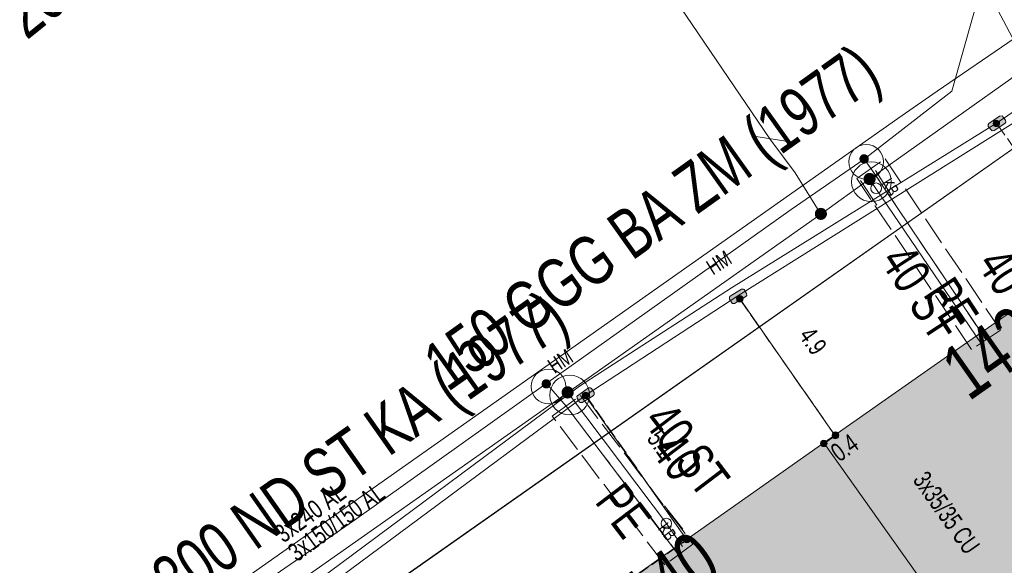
# Model space of a CAD drawing. Header units: metres. Extents: x -740 to 758, y -633 to 854.
# Tile 875 of 1056: x 339 to 367, y 17 to 33. Entities that reach past the tile are written whole.
import ezdxf

# ---------------------------------------------------------------- set-up
doc = ezdxf.new("R2010")
doc.units = ezdxf.units.M
doc.header["$MEASUREMENT"] = 0
for name, pattern in [('416_125', [0.5408, 0.416, -0.1248]), ('416_416', [0.832, 0.416, -0.416]), ('832_208', [1.04, 0.832, -0.208])]:
    doc.linetypes.add(name, pattern=pattern)
for name, color, linetype in [('Gas.LOVION', 7, 'Continuous'), ('Grundkarte.LOVION', 7, 'Continuous'), ('Grundkarte_Text.LOVION', 7, 'Continuous'), ('Strom.LOVION', 7, 'Continuous'), ('StromBemass.LOVION', 7, 'Continuous'), ('Wasser.LOVION', 7, 'Continuous')]:
    doc.layers.add(name, color=color, linetype=linetype)
doc.styles.add('ERSTELLTER_STIL_1', font='arial.ttf')

msp = doc.modelspace()

# ---------------------------------------------------------------- hatches: boundary and pattern name
at = {"layer": 'Gas.LOVION', "linetype": 'Continuous', "lineweight": 13}
for points in [[(363.628, 27.944), (363.641, 27.961), (363.651, 27.981), (363.659, 28.001), (363.665, 28.023), (363.668, 28.045), (363.667, 28.067), (363.665, 28.088), (363.659, 28.11), (363.651, 28.13), (363.64, 28.149), (363.627, 28.167), (363.612, 28.183), (363.595, 28.197), (363.576, 28.209), (363.556, 28.218), (363.535, 28.225), (363.514, 28.229), (363.492, 28.23), (363.47, 28.229), (363.448, 28.225), (363.427, 28.218), (363.407, 28.208), (363.389, 28.197), (363.372, 28.183), (363.357, 28.166), (363.344, 28.149), (363.333, 28.129), (363.325, 28.109), (363.32, 28.087), (363.317, 28.065), (363.317, 28.043), (363.32, 28.022), (363.326, 28), (363.334, 27.98), (363.344, 27.96), (363.357, 27.943), (363.373, 27.927), (363.39, 27.913), (363.408, 27.901), (363.428, 27.892), (363.449, 27.885), (363.471, 27.881), (363.493, 27.879), (363.515, 27.881), (363.537, 27.885), (363.557, 27.892), (363.577, 27.901), (363.596, 27.913), (363.613, 27.927)], [(363.627, 27.941), (363.64, 27.959), (363.65, 27.978), (363.658, 27.999), (363.664, 28.02), (363.666, 28.042), (363.666, 28.064), (363.664, 28.086), (363.658, 28.107), (363.65, 28.128), (363.639, 28.147), (363.626, 28.165), (363.611, 28.181), (363.594, 28.195), (363.575, 28.206), (363.555, 28.216), (363.535, 28.222), (363.513, 28.226), (363.491, 28.228), (363.469, 28.226), (363.447, 28.222), (363.426, 28.215), (363.407, 28.206), (363.388, 28.194), (363.371, 28.18), (363.356, 28.164), (363.343, 28.146), (363.333, 28.127), (363.325, 28.106), (363.319, 28.085), (363.317, 28.063), (363.317, 28.041), (363.32, 28.019), (363.325, 27.998), (363.333, 27.977), (363.344, 27.958), (363.357, 27.94), (363.372, 27.924), (363.389, 27.91), (363.408, 27.899), (363.428, 27.889), (363.448, 27.883), (363.47, 27.879), (363.492, 27.877), (363.514, 27.879), (363.536, 27.883), (363.557, 27.89), (363.576, 27.899), (363.595, 27.911), (363.612, 27.925)], [(362.223, 26.94), (362.236, 26.957), (362.246, 26.977), (362.254, 26.997), (362.26, 27.018), (362.262, 27.04), (362.262, 27.062), (362.259, 27.083), (362.254, 27.105), (362.246, 27.125), (362.235, 27.144), (362.222, 27.162), (362.207, 27.178), (362.19, 27.191), (362.172, 27.203), (362.152, 27.212), (362.131, 27.219), (362.11, 27.223), (362.088, 27.224), (362.066, 27.223), (362.045, 27.219), (362.024, 27.212), (362.004, 27.203), (361.986, 27.191), (361.969, 27.177), (361.954, 27.161), (361.941, 27.143), (361.931, 27.124), (361.923, 27.104), (361.917, 27.082), (361.915, 27.061), (361.915, 27.039), (361.918, 27.017), (361.923, 26.996), (361.931, 26.976), (361.942, 26.957), (361.955, 26.939), (361.97, 26.923), (361.987, 26.909), (362.005, 26.897), (362.025, 26.888), (362.046, 26.881), (362.067, 26.877), (362.089, 26.876), (362.111, 26.878), (362.132, 26.882), (362.153, 26.889), (362.173, 26.898), (362.191, 26.91), (362.208, 26.924)], [(367.012, 23.529), (366.389, 23.098), (366.596, 22.794), (367.219, 23.224)], [(354.932, 21.798), (354.944, 21.816), (354.955, 21.835), (354.963, 21.855), (354.968, 21.877), (354.971, 21.899), (354.971, 21.921), (354.968, 21.942), (354.963, 21.964), (354.955, 21.984), (354.944, 22.003), (354.931, 22.021), (354.916, 22.037), (354.899, 22.051), (354.88, 22.063), (354.86, 22.072), (354.839, 22.079), (354.818, 22.083), (354.796, 22.084), (354.774, 22.083), (354.752, 22.079), (354.731, 22.072), (354.711, 22.062), (354.693, 22.051), (354.676, 22.036), (354.661, 22.02), (354.648, 22.003), (354.637, 21.983), (354.629, 21.963), (354.624, 21.941), (354.621, 21.92), (354.621, 21.898), (354.624, 21.876), (354.63, 21.854), (354.638, 21.834), (354.648, 21.815), (354.661, 21.797), (354.677, 21.781), (354.694, 21.767), (354.712, 21.755), (354.732, 21.746), (354.753, 21.739), (354.775, 21.735), (354.797, 21.734), (354.819, 21.735), (354.84, 21.739), (354.861, 21.746), (354.881, 21.756), (354.9, 21.768), (354.917, 21.782)], [(354.933, 21.799), (354.946, 21.817), (354.956, 21.836), (354.964, 21.856), (354.97, 21.878), (354.972, 21.9), (354.972, 21.922), (354.969, 21.943), (354.964, 21.965), (354.956, 21.985), (354.945, 22.004), (354.932, 22.022), (354.917, 22.038), (354.9, 22.052), (354.881, 22.064), (354.861, 22.073), (354.841, 22.08), (354.819, 22.084), (354.797, 22.085), (354.775, 22.084), (354.754, 22.079), (354.733, 22.072), (354.713, 22.063), (354.694, 22.051), (354.677, 22.037), (354.662, 22.021), (354.65, 22.003), (354.639, 21.984), (354.631, 21.964), (354.626, 21.942), (354.623, 21.92), (354.623, 21.898), (354.626, 21.877), (354.631, 21.855), (354.64, 21.835), (354.65, 21.816), (354.663, 21.798), (354.678, 21.782), (354.695, 21.768), (354.714, 21.756), (354.734, 21.747), (354.755, 21.74), (354.776, 21.736), (354.798, 21.735), (354.82, 21.736), (354.842, 21.741), (354.863, 21.748), (354.882, 21.757), (354.901, 21.769), (354.918, 21.783)], [(358.407, 17.678), (357.797, 17.263), (358.004, 16.959), (358.627, 17.389)]]:
    msp.add_hatch(color=7, dxfattribs=at).paths.add_polyline_path(points)
at = {"layer": 'Grundkarte.LOVION', "linetype": 'Continuous', "lineweight": 18}
for points in [[(362.17, 20.454), (367.79, 12.551), (372.852, 16.09), (373.679, 16.703), (374.761, 17.429), (377.83, 19.592), (372.295, 27.533), (367.869, 24.44), (366.374, 23.407)], [(357.94, 5.677), (367.79, 12.551), (362.17, 20.454), (352.326, 13.522)]]:
    msp.add_hatch(color=9, dxfattribs=at).paths.add_polyline_path(points)
at = {"layer": 'Strom.LOVION', "linetype": 'Continuous', "lineweight": 13}
for points in [[(367.235, 29.861), (366.93, 29.654), (366.904, 29.622), (366.91, 29.563), (366.993, 29.468), (367.025, 29.441), (367.084, 29.447), (367.388, 29.654), (367.415, 29.686), (367.409, 29.745), (367.326, 29.84), (367.323, 29.869)], [(359.604, 24.474), (359.925, 24.668), (359.952, 24.701), (359.946, 24.759), (359.876, 24.87), (359.86, 24.884), (359.801, 24.878), (359.48, 24.684), (359.454, 24.652), (359.46, 24.593), (359.53, 24.482), (359.546, 24.469)], [(355.213, 21.622), (355.534, 21.816), (355.561, 21.848), (355.555, 21.906), (355.485, 22.018), (355.453, 22.044), (355.394, 22.038), (355.076, 21.815), (355.063, 21.799), (355.069, 21.74), (355.139, 21.629), (355.155, 21.616)], [(362.947, 20.974), (362.088, 20.387), (362.225, 20.194), (363.068, 20.793)], [(358.674, 17.97), (357.815, 17.383), (357.952, 17.19), (358.795, 17.79)]]:
    msp.add_hatch(color=7, dxfattribs=at).paths.add_polyline_path(points)
at = {"layer": 'StromBemass.LOVION', "linetype": 'Continuous', "lineweight": 13}
for points in [[(367.216, 29.596), (367.223, 29.605), (367.228, 29.616), (367.233, 29.627), (367.236, 29.638), (367.237, 29.65), (367.237, 29.662), (367.236, 29.674), (367.233, 29.685), (367.228, 29.696), (367.222, 29.706), (367.215, 29.716), (367.207, 29.725), (367.198, 29.732), (367.188, 29.739), (367.177, 29.744), (367.166, 29.747), (367.154, 29.749), (367.142, 29.75), (367.131, 29.749), (367.119, 29.747), (367.108, 29.743), (367.097, 29.738), (367.087, 29.732), (367.078, 29.724), (367.07, 29.716), (367.063, 29.706), (367.057, 29.696), (367.053, 29.685), (367.05, 29.673), (367.048, 29.661), (367.048, 29.649), (367.05, 29.638), (367.053, 29.626), (367.057, 29.615), (367.063, 29.605), (367.07, 29.595), (367.078, 29.586), (367.087, 29.579), (367.098, 29.573), (367.108, 29.568), (367.12, 29.564), (367.131, 29.562), (367.143, 29.561), (367.155, 29.562), (367.167, 29.564), (367.178, 29.568), (367.189, 29.573), (367.199, 29.579), (367.208, 29.587)], [(359.829, 24.543), (359.836, 24.553), (359.842, 24.563), (359.846, 24.574), (359.849, 24.586), (359.85, 24.598), (359.85, 24.61), (359.849, 24.622), (359.846, 24.633), (359.841, 24.644), (359.836, 24.655), (359.828, 24.664), (359.82, 24.673), (359.811, 24.68), (359.801, 24.687), (359.79, 24.692), (359.779, 24.696), (359.767, 24.698), (359.755, 24.698), (359.743, 24.698), (359.732, 24.695), (359.72, 24.692), (359.71, 24.687), (359.699, 24.68), (359.69, 24.672), (359.682, 24.664), (359.675, 24.654), (359.67, 24.644), (359.665, 24.633), (359.662, 24.621), (359.661, 24.609), (359.661, 24.597), (359.662, 24.585), (359.665, 24.574), (359.67, 24.563), (359.676, 24.552), (359.683, 24.543), (359.691, 24.534), (359.7, 24.527), (359.71, 24.52), (359.721, 24.515), (359.732, 24.511), (359.744, 24.509), (359.756, 24.509), (359.768, 24.509), (359.779, 24.512), (359.791, 24.515), (359.802, 24.52), (359.812, 24.527), (359.821, 24.535)], [(355.386, 21.764), (355.393, 21.774), (355.399, 21.784), (355.403, 21.795), (355.406, 21.807), (355.407, 21.818), (355.407, 21.83), (355.406, 21.842), (355.403, 21.853), (355.398, 21.864), (355.393, 21.875), (355.386, 21.884), (355.378, 21.893), (355.369, 21.9), (355.359, 21.906), (355.348, 21.911), (355.337, 21.915), (355.325, 21.917), (355.313, 21.918), (355.301, 21.917), (355.29, 21.915), (355.279, 21.911), (355.268, 21.906), (355.258, 21.9), (355.249, 21.892), (355.241, 21.884), (355.234, 21.874), (355.228, 21.864), (355.224, 21.853), (355.221, 21.841), (355.22, 21.83), (355.22, 21.818), (355.221, 21.806), (355.224, 21.795), (355.229, 21.784), (355.234, 21.773), (355.241, 21.764), (355.249, 21.755), (355.258, 21.748), (355.268, 21.741), (355.279, 21.736), (355.29, 21.733), (355.302, 21.731), (355.314, 21.73), (355.326, 21.731), (355.337, 21.733), (355.348, 21.737), (355.359, 21.742), (355.369, 21.748), (355.378, 21.756)], [(362.58, 20.612), (362.586, 20.622), (362.592, 20.632), (362.596, 20.643), (362.599, 20.655), (362.601, 20.666), (362.601, 20.678), (362.599, 20.69), (362.596, 20.702), (362.592, 20.713), (362.586, 20.723), (362.579, 20.733), (362.571, 20.741), (362.562, 20.749), (362.552, 20.755), (362.541, 20.76), (362.53, 20.764), (362.518, 20.766), (362.506, 20.767), (362.494, 20.766), (362.483, 20.764), (362.471, 20.76), (362.461, 20.755), (362.451, 20.748), (362.442, 20.741), (362.433, 20.732), (362.426, 20.723), (362.421, 20.712), (362.416, 20.701), (362.414, 20.69), (362.412, 20.678), (362.412, 20.666), (362.414, 20.654), (362.417, 20.643), (362.421, 20.632), (362.427, 20.621), (362.434, 20.612), (362.442, 20.603), (362.451, 20.595), (362.461, 20.589), (362.472, 20.584), (362.483, 20.58), (362.495, 20.578), (362.507, 20.578), (362.519, 20.578), (362.53, 20.581), (362.542, 20.584), (362.552, 20.589), (362.562, 20.596), (362.571, 20.603)], [(362.583, 20.617), (362.59, 20.627), (362.596, 20.637), (362.6, 20.648), (362.603, 20.66), (362.604, 20.671), (362.604, 20.683), (362.603, 20.695), (362.6, 20.706), (362.595, 20.717), (362.59, 20.728), (362.583, 20.737), (362.575, 20.746), (362.565, 20.753), (362.555, 20.76), (362.545, 20.765), (362.533, 20.768), (362.522, 20.77), (362.51, 20.771), (362.498, 20.77), (362.487, 20.768), (362.475, 20.764), (362.465, 20.759), (362.455, 20.753), (362.446, 20.745), (362.438, 20.737), (362.431, 20.727), (362.425, 20.717), (362.421, 20.706), (362.418, 20.694), (362.416, 20.683), (362.416, 20.671), (362.418, 20.659), (362.421, 20.648), (362.425, 20.637), (362.431, 20.626), (362.438, 20.617), (362.446, 20.608), (362.455, 20.601), (362.465, 20.594), (362.476, 20.589), (362.487, 20.586), (362.499, 20.584), (362.511, 20.583), (362.522, 20.584), (362.534, 20.586), (362.545, 20.59), (362.556, 20.595), (362.566, 20.601), (362.575, 20.609)], [(362.249, 20.382), (362.255, 20.391), (362.261, 20.402), (362.265, 20.413), (362.268, 20.424), (362.27, 20.436), (362.27, 20.448), (362.268, 20.459), (362.265, 20.471), (362.261, 20.482), (362.255, 20.492), (362.248, 20.502), (362.24, 20.51), (362.231, 20.518), (362.221, 20.524), (362.21, 20.529), (362.199, 20.533), (362.187, 20.535), (362.176, 20.536), (362.164, 20.535), (362.152, 20.533), (362.141, 20.529), (362.13, 20.524), (362.12, 20.517), (362.111, 20.51), (362.103, 20.501), (362.096, 20.492), (362.091, 20.481), (362.086, 20.47), (362.083, 20.459), (362.082, 20.447), (362.082, 20.435), (362.083, 20.424), (362.086, 20.412), (362.091, 20.401), (362.097, 20.391), (362.104, 20.381), (362.112, 20.373), (362.121, 20.365), (362.131, 20.359), (362.141, 20.354), (362.153, 20.35), (362.164, 20.348), (362.176, 20.347), (362.188, 20.348), (362.2, 20.35), (362.211, 20.354), (362.221, 20.359), (362.231, 20.366), (362.241, 20.373)], [(358.303, 17.612), (358.31, 17.621), (358.316, 17.632), (358.32, 17.643), (358.323, 17.654), (358.324, 17.666), (358.324, 17.677), (358.323, 17.689), (358.32, 17.7), (358.315, 17.711), (358.31, 17.722), (358.303, 17.731), (358.295, 17.74), (358.286, 17.747), (358.276, 17.753), (358.265, 17.758), (358.254, 17.762), (358.242, 17.764), (358.231, 17.765), (358.219, 17.764), (358.207, 17.762), (358.196, 17.758), (358.186, 17.753), (358.176, 17.747), (358.167, 17.739), (358.159, 17.731), (358.152, 17.721), (358.146, 17.711), (358.142, 17.7), (358.139, 17.688), (358.138, 17.677), (358.138, 17.665), (358.139, 17.653), (358.142, 17.642), (358.147, 17.631), (358.152, 17.621), (358.159, 17.611), (358.167, 17.603), (358.176, 17.595), (358.186, 17.589), (358.197, 17.584), (358.208, 17.581), (358.22, 17.578), (358.231, 17.578), (358.243, 17.579), (358.255, 17.581), (358.266, 17.584), (358.276, 17.589), (358.286, 17.596), (358.295, 17.603)], [(358.304, 17.61), (358.311, 17.62), (358.316, 17.63), (358.32, 17.641), (358.323, 17.653), (358.325, 17.664), (358.325, 17.676), (358.323, 17.688), (358.32, 17.699), (358.316, 17.71), (358.31, 17.72), (358.303, 17.73), (358.295, 17.738), (358.286, 17.746), (358.276, 17.752), (358.266, 17.757), (358.254, 17.76), (358.243, 17.763), (358.231, 17.763), (358.22, 17.762), (358.208, 17.76), (358.197, 17.757), (358.186, 17.752), (358.176, 17.745), (358.167, 17.738), (358.159, 17.729), (358.152, 17.72), (358.147, 17.709), (358.143, 17.698), (358.14, 17.687), (358.138, 17.675), (358.138, 17.664), (358.14, 17.652), (358.143, 17.641), (358.147, 17.63), (358.153, 17.62), (358.16, 17.61), (358.168, 17.602), (358.177, 17.594), (358.187, 17.588), (358.197, 17.583), (358.209, 17.579), (358.22, 17.577), (358.232, 17.576), (358.244, 17.577), (358.255, 17.579), (358.266, 17.583), (358.277, 17.588), (358.287, 17.594), (358.296, 17.602)]]:
    msp.add_hatch(color=7, dxfattribs=at).paths.add_polyline_path(points)
at = {"layer": 'Wasser.LOVION', "linetype": 'Continuous', "lineweight": 13}
for points in [[(363.435, 28.549), (363.445, 28.563), (363.453, 28.578), (363.459, 28.593), (363.463, 28.609), (363.465, 28.626), (363.465, 28.643), (363.463, 28.659), (363.459, 28.676), (363.452, 28.691), (363.444, 28.706), (363.434, 28.719), (363.423, 28.732), (363.41, 28.742), (363.396, 28.751), (363.38, 28.758), (363.365, 28.763), (363.348, 28.766), (363.331, 28.767), (363.315, 28.766), (363.298, 28.763), (363.282, 28.758), (363.267, 28.751), (363.253, 28.742), (363.24, 28.731), (363.229, 28.719), (363.219, 28.705), (363.211, 28.69), (363.205, 28.675), (363.201, 28.659), (363.199, 28.642), (363.199, 28.625), (363.201, 28.609), (363.205, 28.592), (363.211, 28.577), (363.219, 28.562), (363.229, 28.549), (363.241, 28.536), (363.254, 28.526), (363.268, 28.517), (363.283, 28.51), (363.299, 28.505), (363.315, 28.502), (363.332, 28.501), (363.349, 28.502), (363.365, 28.505), (363.381, 28.51), (363.396, 28.517), (363.411, 28.526), (363.423, 28.537)], [(363.439, 28.548), (363.449, 28.561), (363.457, 28.576), (363.463, 28.592), (363.467, 28.608), (363.469, 28.625), (363.469, 28.642), (363.467, 28.658), (363.463, 28.675), (363.456, 28.69), (363.448, 28.705), (363.438, 28.718), (363.427, 28.731), (363.414, 28.741), (363.4, 28.75), (363.384, 28.757), (363.368, 28.763), (363.352, 28.766), (363.335, 28.767), (363.318, 28.766), (363.302, 28.762), (363.286, 28.757), (363.27, 28.75), (363.256, 28.741), (363.243, 28.73), (363.232, 28.718), (363.222, 28.704), (363.214, 28.689), (363.208, 28.674), (363.204, 28.657), (363.202, 28.641), (363.202, 28.624), (363.204, 28.607), (363.208, 28.591), (363.214, 28.575), (363.223, 28.561), (363.232, 28.547), (363.244, 28.535), (363.257, 28.524), (363.271, 28.515), (363.286, 28.508), (363.302, 28.503), (363.319, 28.5), (363.336, 28.499), (363.353, 28.5), (363.369, 28.503), (363.385, 28.508), (363.4, 28.516), (363.414, 28.525), (363.427, 28.535)], [(367.15, 23.631), (366.54, 23.217), (366.747, 22.912), (367.357, 23.326)], [(354.281, 22.072), (354.291, 22.085), (354.299, 22.1), (354.305, 22.115), (354.309, 22.131), (354.311, 22.148), (354.311, 22.165), (354.309, 22.181), (354.305, 22.197), (354.299, 22.213), (354.291, 22.227), (354.281, 22.241), (354.269, 22.253), (354.257, 22.263), (354.242, 22.272), (354.227, 22.279), (354.212, 22.285), (354.195, 22.288), (354.179, 22.289), (354.162, 22.287), (354.146, 22.284), (354.13, 22.279), (354.115, 22.272), (354.101, 22.263), (354.088, 22.252), (354.076, 22.24), (354.067, 22.227), (354.059, 22.212), (354.053, 22.197), (354.049, 22.18), (354.046, 22.164), (354.047, 22.147), (354.049, 22.131), (354.053, 22.115), (354.059, 22.099), (354.067, 22.084), (354.077, 22.071), (354.088, 22.059), (354.101, 22.048), (354.115, 22.039), (354.13, 22.032), (354.146, 22.027), (354.163, 22.024), (354.179, 22.023), (354.196, 22.024), (354.212, 22.028), (354.228, 22.033), (354.243, 22.04), (354.257, 22.049), (354.27, 22.059)], [(354.285, 22.071), (354.294, 22.085), (354.302, 22.1), (354.309, 22.115), (354.313, 22.131), (354.315, 22.148), (354.315, 22.164), (354.312, 22.181), (354.308, 22.197), (354.302, 22.212), (354.294, 22.227), (354.284, 22.24), (354.273, 22.252), (354.26, 22.263), (354.246, 22.272), (354.231, 22.279), (354.215, 22.284), (354.199, 22.287), (354.182, 22.288), (354.166, 22.287), (354.149, 22.283), (354.134, 22.278), (354.119, 22.271), (354.105, 22.262), (354.092, 22.252), (354.08, 22.239), (354.071, 22.226), (354.063, 22.211), (354.057, 22.196), (354.053, 22.18), (354.051, 22.163), (354.051, 22.147), (354.053, 22.13), (354.057, 22.114), (354.063, 22.099), (354.071, 22.084), (354.081, 22.071), (354.092, 22.059), (354.105, 22.048), (354.119, 22.039), (354.134, 22.032), (354.15, 22.027), (354.166, 22.024), (354.183, 22.023), (354.2, 22.024), (354.216, 22.027), (354.232, 22.033), (354.247, 22.04), (354.261, 22.049), (354.273, 22.059)], [(358.294, 17.475), (357.703, 17.018), (357.923, 16.729), (358.53, 17.173)]]:
    msp.add_hatch(color=7, dxfattribs=at).paths.add_polyline_path(points)

# ---------------------------------------------------------------- linework, layer by layer
at = {"layer": 'Gas.LOVION', "color": 5, "linetype": 'Continuous', "lineweight": 18}
for points in [[(298.071, -17.866), (306.025, -12.315), (315.056, -5.979), (317.653, -4.129), (329.35, 4.108), (336.538, 9.185), (344.928, 14.971), (354.801, 21.906), (362.088, 27.037), (363.495, 28.062), (367.558, 30.942), (368.021, 31.342), (367.188, 32.915), (367.597, 33.413), (377.553, 40.712), (379.682, 42.22), (380.508, 42.833), (390.092, 49.711), (395.588, 49.421), (396.218, 49.63)], [(362.088, 27.037), (361.35, 28.236), (360.619, 29.214), (351.348, 42.864), (349.508, 45.211)], [(363.495, 28.062), (363.549, 27.964), (363.67, 27.783), (366.707, 23.322)], [(354.801, 21.906), (354.852, 21.838), (357.263, 18.645), (357.416, 18.438), (357.637, 18.149), (358.102, 17.471)]]:
    msp.add_lwpolyline(points, dxfattribs=at)
at = {"layer": 'Gas.LOVION', "color": 7, "linetype": 'Continuous', "lineweight": 13}
msp.add_lwpolyline([(360.094, 29.296), (361.144, 29.132)], dxfattribs=at)
at = {"layer": 'Gas.LOVION', "color": 251, "linetype": 'Continuous', "lineweight": 13}
for points in [[(364.119, 27.576), (363.664, 28.3)], [(363.703, 27.299), (363.234, 28.007)], [(358.112, 17.974), (357.588, 18.647)], [(357.685, 17.652), (357.175, 18.341)]]:
    msp.add_lwpolyline(points, dxfattribs=at)
at = {"layer": 'Gas.LOVION', "color": 7, "linetype": 'Continuous', "lineweight": 13}
for centre, radius in [((363.544, 27.974), 0.573), ((354.855, 21.834), 0.572)]:
    msp.add_circle(centre, radius, dxfattribs=at)
at = {"layer": 'Gas.LOVION', "color": 251, "linetype": 'Continuous', "lineweight": 13}
for centre, radius in [((363.681, 27.787), 0.153), ((357.638, 18.135), 0.151)]:
    msp.add_circle(centre, radius, dxfattribs=at)
at = {"layer": 'Grundkarte.LOVION', "color": 8, "linetype": 'Continuous', "lineweight": 18}
for points in [[(388.103, 43.295), (382.293, 39.239), (372.534, 32.344), (370.127, 30.661), (369.655, 30.349), (299.405, -18.962)], [(388.103, 43.295), (382.293, 39.239), (372.534, 32.344), (370.127, 30.661), (369.655, 30.349), (299.437, -18.989)], [(299.437, -18.989), (369.655, 30.349), (370.127, 30.661), (372.534, 32.344), (382.91, 17.517), (384.147, 15.746), (386.213, 12.756), (391.882, 4.651), (392.296, 4.041), (408.545, -19.168), (408.702, -21.074), (408.903, -24.039), (408.49, -24.346), (406.995, -25.378), (379.057, -44.957), (353.946, -62.604), (353.14, -63.126)], [(367.651, 32.103), (365.435, 30.586), (364.301, 29.796)], [(297.38, -17.298), (300.672, -14.996), (317.206, -3.33), (334.906, 9.099), (351.637, 20.873), (364.301, 29.796)]]:
    msp.add_lwpolyline(points, dxfattribs=at)
at = {"layer": 'Grundkarte.LOVION', "color": 253, "linetype": 'Continuous', "lineweight": 18}
msp.add_lwpolyline([(299.437, -18.989), (369.655, 30.349), (370.127, 30.661), (372.534, 32.344), (382.91, 17.517), (384.147, 15.746), (386.213, 12.756), (391.882, 4.651)], dxfattribs=at)
at = {"layer": 'Grundkarte.LOVION', "color": 8, "linetype": 'Continuous', "lineweight": 18}
for points in [[(362.17, 20.454), (366.374, 23.407), (367.869, 24.44), (372.295, 27.533), (377.83, 19.592), (374.761, 17.429), (373.679, 16.703), (372.852, 16.09), (367.79, 12.551)], [(357.94, 5.677), (352.326, 13.522), (362.17, 20.454), (367.79, 12.551)]]:
    msp.add_lwpolyline(points, close=True, dxfattribs=at)
at = {"layer": 'Strom.LOVION', "color": 1, "linetype": 'Continuous', "lineweight": 18}
for points in [[(367.151, 29.661), (374.566, 34.686), (379.613, 38.238), (383.869, 41.255), (366.856, 62.158), (369.019, 65.576), (370.289, 67.548)], [(367.151, 29.661), (359.516, 24.924), (355.138, 22.087), (345.535, 14.956), (339.27, 10.871), (332.719, 6.536), (329.111, 3.686), (305.668, -12.586), (298.28, -18.038)]]:
    msp.add_lwpolyline(points, dxfattribs=at)
at = {"layer": 'Strom.LOVION', "color": 150, "linetype": 'Continuous', "lineweight": 18}
msp.add_lwpolyline([(368.042, 29.925), (359.701, 24.691), (355.297, 21.822), (345.721, 14.723), (339.442, 10.622), (332.891, 6.287), (329.283, 3.436), (310.863, -9.344), (311.344, -10.036)], dxfattribs=at)
at = {"layer": 'Strom.LOVION', "color": 7, "linetype": 'Continuous', "lineweight": 13}
for points in [[(367.235, 29.861), (367.323, 29.869), (367.326, 29.84), (367.409, 29.745), (367.415, 29.686), (367.388, 29.654), (367.084, 29.447), (367.025, 29.441), (366.993, 29.468), (366.91, 29.563), (366.904, 29.622), (366.93, 29.654)], [(359.604, 24.474), (359.546, 24.469), (359.53, 24.482), (359.46, 24.593), (359.454, 24.652), (359.48, 24.684), (359.801, 24.878), (359.86, 24.884), (359.876, 24.87), (359.946, 24.759), (359.952, 24.701), (359.925, 24.668)], [(355.213, 21.622), (355.155, 21.616), (355.139, 21.629), (355.069, 21.74), (355.063, 21.799), (355.076, 21.815), (355.394, 22.038), (355.453, 22.044), (355.485, 22.018), (355.555, 21.906), (355.561, 21.848), (355.534, 21.816)]]:
    msp.add_lwpolyline(points, close=True, dxfattribs=at)
at = {"layer": 'Strom.LOVION', "color": 5, "linetype": 'Continuous', "lineweight": 18}
for points in [[(359.701, 24.691), (362.504, 20.664)], [(355.297, 21.822), (358.231, 17.661)]]:
    msp.add_lwpolyline(points, dxfattribs=at)
at = {"layer": 'StromBemass.LOVION', "color": 7, "linetype": '416_125', "lineweight": 13}
for points in [[(367.151, 29.661), (369.833, 25.814), (372.295, 27.533), (369.961, 30.851), (371.957, 32.199)], [(359.755, 24.593), (362.504, 20.664), (362.186, 20.441)], [(355.311, 21.838), (358.231, 17.661)], [(352.355, 13.525), (358.231, 17.661)]]:
    msp.add_lwpolyline(points, dxfattribs=at)
at = {"layer": 'StromBemass.LOVION', "color": 7, "linetype": 'Continuous', "lineweight": 13}
for centre, radius in [((367.143, 29.656), 0.0945), ((359.756, 24.604), 0.0949), ((355.314, 21.824), 0.094), ((362.506, 20.672), 0.0946), ((362.51, 20.677), 0.0941), ((362.176, 20.442), 0.0941), ((358.231, 17.671), 0.0935), ((358.232, 17.67), 0.0934)]:
    msp.add_circle(centre, radius, dxfattribs=at)
at = {"layer": 'Wasser.LOVION', "color": 150, "linetype": 'Continuous', "lineweight": 18}
for points in [[(319.304, -2.12), (324.71, 1.541), (328.699, 4.266), (331.678, 6.449), (338.718, 11.378), (344.242, 15.185), (348.658, 18.232), (354.171, 22.155), (361.232, 27.175), (363.337, 28.623), (365.864, 30.584), (366.662, 33.455), (366.895, 33.64), (374.097, 39.029), (378.807, 42.401), (379.332, 42.777), (379.909, 43.218), (389.307, 50.033)], [(363.337, 28.623), (363.541, 28.347), (366.845, 23.424)], [(354.171, 22.155), (354.252, 22.089), (354.751, 21.517), (357.992, 17.238)]]:
    msp.add_lwpolyline(points, dxfattribs=at)
at = {"layer": 'Wasser.LOVION', "color": 7, "linetype": '832_208', "lineweight": 13}
for points in [[(367.261, 23.701), (366.429, 23.147), (363.125, 28.07), (363.941, 28.637)], [(358.405, 17.545), (357.592, 16.948), (354.351, 21.227), (355.164, 21.824)]]:
    msp.add_lwpolyline(points, close=True, dxfattribs=at)
at = {"layer": 'Wasser.LOVION', "color": 252, "linetype": '416_416', "lineweight": 18}
for points in [[(363.541, 28.347), (366.845, 23.424)], [(354.751, 21.517), (357.992, 17.238)]]:
    msp.add_lwpolyline(points, dxfattribs=at)
at = {"layer": 'Wasser.LOVION', "color": 7, "linetype": 'Continuous', "lineweight": 13}
for centre, radius in [((363.395, 28.55), 0.501), ((354.247, 22.079), 0.5)]:
    msp.add_circle(centre, radius, dxfattribs=at)

# ---------------------------------------------------------------- texts
at = {"layer": 'Gas.LOVION', "color": 1, "linetype": 'Continuous', "lineweight": 18, "insert": (339.486, 31.705), "char_height": 1.42278, "attachment_point": 7, "rotation": 38.6971, "style": 'ERSTELLTER_STIL_1'}
msp.add_mtext('{\\A1;\\W0.72073x;200 HD1 ST KA (1977)}', dxfattribs=at)
at = {"layer": 'Gas.LOVION', "color": 5, "linetype": 'Continuous', "lineweight": 18, "attachment_point": 7, "style": 'ERSTELLTER_STIL_1'}
for s, insert, char_height, rotation in [('{\\A1;\\W0.71556x;KB}', (363.807, 27.92), 0.35571, 303.2457), ('{\\A1;\\W0.71558x;40 ST}', (363.759, 25.683), 1.06711, 303.2445), ('{\\A1;\\W0.72102x;300 ND ST KA (1977)}', (343.759, 15.383), 1.42279, 35.1276), ('{\\A1;\\W0.71557x;40 ST}', (356.932, 21.065), 1.0671, 307.2441), ('{\\A1;\\W0.71563x;KB}', (357.384, 17.983), 0.35569, 307.2464)]:
    msp.add_mtext(s, dxfattribs=dict(at, insert=insert, char_height=char_height, rotation=rotation))
at = {"layer": 'Grundkarte_Text.LOVION', "color": 8, "linetype": 'Continuous', "lineweight": 18, "char_height": 1.60083, "attachment_point": 7, "rotation": 35.0852, "style": 'ERSTELLTER_STIL_1'}
for s, insert in [('{\\A1;\\W0.71560x;142}', (366.346, 21.638)), ('{\\A1;\\W0.71558x;140}', (357.133, 15.132))]:
    msp.add_mtext(s, dxfattribs=dict(at, insert=insert))
at = {"layer": 'Strom.LOVION', "color": 7, "linetype": 'Continuous', "lineweight": 13, "attachment_point": 7, "style": 'ERSTELLTER_STIL_1'}
for s, insert, char_height, rotation in [('{\\A1;\\W0.71563x;HM}', (358.98, 25.276), 0.44461, 32.2431), ('{\\A1;\\W0.71554x;HM}', (354.418, 22.434), 0.44462, 33.2436)]:
    msp.add_mtext(s, dxfattribs=dict(at, insert=insert, char_height=char_height, rotation=rotation))
at = {"layer": 'Strom.LOVION', "color": 5, "linetype": 'Continuous', "lineweight": 18, "insert": (364.714, 19.38), "char_height": 0.53353, "attachment_point": 7, "rotation": 305.246, "style": 'ERSTELLTER_STIL_1'}
msp.add_mtext('{\\A1;\\W0.67983x;3x35/35 CU }', dxfattribs=at)
at = {"layer": 'Strom.LOVION', "color": 1, "linetype": 'Continuous', "lineweight": 18, "insert": (346.619, 17.552), "char_height": 0.53355, "attachment_point": 7, "rotation": 36.2418, "style": 'ERSTELLTER_STIL_1'}
msp.add_mtext('{\\A1;\\W0.72505x;3x240 AL}', dxfattribs=at)
at = {"layer": 'Strom.LOVION', "color": 150, "linetype": 'Continuous', "lineweight": 18, "insert": (347.006, 17.01), "char_height": 0.53355, "attachment_point": 7, "rotation": 36.2418, "style": 'ERSTELLTER_STIL_1'}
msp.add_mtext('{\\A1;\\W0.69470x;3x150/150 AL }', dxfattribs=at)
at = {"layer": 'StromBemass.LOVION', "color": 7, "linetype": 'Continuous', "lineweight": 13, "attachment_point": 7, "style": 'ERSTELLTER_STIL_1'}
for s, insert, char_height, rotation in [('{\\A1;\\W0.71558x;4.9}', (361.424, 23.537), 0.53357, 305.2428), ('{\\A1;\\W0.71557x;5.1}', (357.052, 20.573), 0.53357, 305.2428), ('{\\A1;\\W0.71557x;0.4}', (362.625, 19.882), 0.53355, 35.2444)]:
    msp.add_mtext(s, dxfattribs=dict(at, insert=insert, char_height=char_height, rotation=rotation))
at = {"layer": 'Wasser.LOVION', "color": 150, "linetype": 'Continuous', "lineweight": 18, "attachment_point": 7, "style": 'ERSTELLTER_STIL_1'}
for s, insert, char_height, rotation in [('{\\A1;\\W0.71927x;150 GGG BA ZM (1977)}', (351.59, 21.558), 1.42278, 35.453), ('{\\A1;\\W0.71559x;40}', (366.548, 25.596), 1.06706, 303.2461), ('{\\A1;\\W0.71557x;PE}', (365.011, 24.735), 1.06711, 303.2451), ('{\\A1;\\W0.71561x;40}', (357.151, 20.21), 1.06705, 307.2458), ('{\\A1;\\W0.71558x;PE}', (355.556, 18.756), 1.0671, 307.2447)]:
    msp.add_mtext(s, dxfattribs=dict(at, insert=insert, char_height=char_height, rotation=rotation))

doc.saveas('drawing.dxf')
